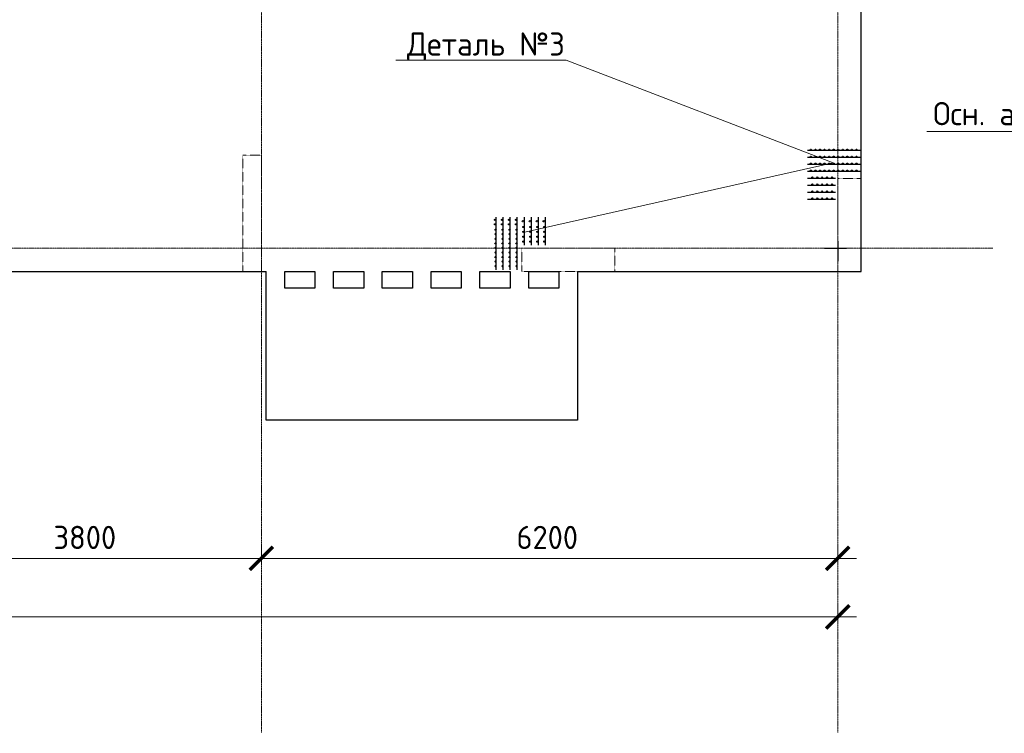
# Model space of a CAD drawing. Header units: millimetres. Extents: x -42044588 to 856694, y -806701 to 941911.
# Tile 501 of 656: x 236029 to 246621, y -390163 to -382482. Entities that reach past the tile are written whole.
import ezdxf
from ezdxf import colors
from ezdxf.entities.mleader import LeaderData, LeaderLine
from ezdxf.math import Vec2, Vec3

# ---------------------------------------------------------------- set-up
doc = ezdxf.new("R2010")
doc.units = ezdxf.units.MM
for name, pattern in [('______5', [1100, 800, -100, 100, -100]), ('DASHED', [7, 5, -2, 0]), ('осевая', [50.8, 31.75, -6.35, 6.35, -6.35])]:
    doc.linetypes.add(name, pattern=pattern)
doc.layers.add('0 @ 100', color=7, linetype='Continuous')
for name, color, linetype, lineweight in [('Арматура', 152, 'Continuous', 40), ('Оси', 40, '______5', 18), ('осн.сетка', 4, 'Continuous', 60), ('Перекрытие ж_бетон', 1, 'Continuous', 30), ('подоснова', 151, 'Continuous', 5), ('размер', 1, 'Continuous', 25), ('РАЗМЕРЫ', 1, 'Continuous', 9)]:
    doc.layers.add(name, color=color, linetype=linetype, lineweight=lineweight)
doc.layers.add('Колонна_ бетон', color=7, linetype='Continuous', lineweight=50, true_color=0xb4b496)
doc.styles.add('GOST-2.304_Type-B', font='GOST_Common.ttf')
doc.styles.add('ГОСТ', font='GOST_Common.ttf')
doc.styles.add('ГОСТ 2.304', font='GOST_Common.ttf')
doc.dimstyles.new('СПДС', dxfattribs={"dimscale": 100, "dimtxt": 2.5, "dimasz": 2, "dimexe": 1.25, "dimexo": 0, "dimtad": 1, "dimdec": 0, "dimrnd": 5, "dimtxsty": 'GOST-2.304_Type-B', "dimblk": 'ARCHTICK', "dimcen": 2.5, "dimdle": 2, "dimclrd": 1, "dimclre": 1, "dimclrt": 1, "dimadec": 0, "dimazin": 2, "dimtfac": 0.75, "dimtdec": 0, "dimtmove": 1, "dimatfit": 3, "dimfxl": 0, "dimtolj": 1, "dimarcsym": 0})

# ---------------------------------------------------------------- blocks, each defined once
blk = doc.blocks.new('_ArchTick')
at = {"color": 0, "linetype": 'ByBlock', "const_width": 0.15}
blk.add_lwpolyline([(-0.5, -0.5), (0.5, 0.5)], dxfattribs=at)
blk = doc.blocks.new('*D6710')
at = {"color": 1, "lineweight": -2, "transparency": 16777216}
for p, q in [((-85705, -346670), (-85705, -346545)), ((-38905, -346670), (-38905, -346545)), ((-85905, -346670), (-38705, -346670))]:
    blk.add_line(p, q, dxfattribs=at)
at = {"layer": 'DEFPOINTS', "color": 0, "transparency": 16777216}
for p in [(-85705, -346670), (-38905, -346670), (-38905, -346670)]:
    blk.add_point(p, dxfattribs=at)
at = {"color": 1, "lineweight": -2, "transparency": 16777216, "xscale": 250, "yscale": 250, "zscale": 250, "rotation": 180}
blk.add_blockref('_ArchTick', (-85705, -346670), dxfattribs=at)
at = {"color": 1, "lineweight": -2, "transparency": 16777216, "xscale": 250, "yscale": 250, "zscale": 250}
blk.add_blockref('_ArchTick', (-38905, -346670), dxfattribs=at)
at = {"color": 1, "transparency": 16777216, "insert": (-67487, -346445), "char_height": 250, "width": 104166.67, "attachment_point": 5, "style": 'GOST-2.304_Type-B'}
blk.add_mtext('\\A1;46800', dxfattribs=at)
blk = doc.blocks.new('*D6727')
at = {"color": 1, "lineweight": -2, "transparency": 16777216}
for p, q in [((-48904.71808, -346038.91005), (-48904.71808, -345913.91005)), ((-45104.71808, -346038.91005), (-45104.71808, -345913.91005)), ((-49104.71808, -346038.91005), (-44904.71808, -346038.91005))]:
    blk.add_line(p, q, dxfattribs=at)
at = {"layer": 'DEFPOINTS', "color": 0, "transparency": 16777216}
for p in [(-48904.71808, -346038.91005), (-45104.71808, -346038.91005), (-45104.71808, -346038.91005)]:
    blk.add_point(p, dxfattribs=at)
at = {"color": 1, "lineweight": -2, "transparency": 16777216, "xscale": 250, "yscale": 250, "zscale": 250, "rotation": 180}
blk.add_blockref('_ArchTick', (-48904.71808, -346038.91005), dxfattribs=at)
at = {"color": 1, "lineweight": -2, "transparency": 16777216, "xscale": 250, "yscale": 250, "zscale": 250}
blk.add_blockref('_ArchTick', (-45104.71808, -346038.91005), dxfattribs=at)
at = {"color": 1, "transparency": 16777216, "insert": (-47004.71808, -345813.91005), "char_height": 250, "width": 83333.3333333, "attachment_point": 5, "style": 'GOST-2.304_Type-B'}
blk.add_mtext('\\A1;3800', dxfattribs=at)
blk = doc.blocks.new('*D6728')
at = {"color": 1, "lineweight": -2, "transparency": 16777216}
for p, q in [((-45105, -346039), (-45105, -345914)), ((-38905, -346039), (-38905, -345914)), ((-45305, -346039), (-38705, -346039))]:
    blk.add_line(p, q, dxfattribs=at)
at = {"layer": 'DEFPOINTS', "color": 0, "transparency": 16777216}
for p in [(-45105, -346039), (-38905, -346039), (-38905, -346039)]:
    blk.add_point(p, dxfattribs=at)
at = {"color": 1, "lineweight": -2, "transparency": 16777216, "xscale": 250, "yscale": 250, "zscale": 250, "rotation": 180}
blk.add_blockref('_ArchTick', (-45105, -346039), dxfattribs=at)
at = {"color": 1, "lineweight": -2, "transparency": 16777216, "xscale": 250, "yscale": 250, "zscale": 250}
blk.add_blockref('_ArchTick', (-38905, -346039), dxfattribs=at)
at = {"color": 1, "transparency": 16777216, "insert": (-42030, -345814), "char_height": 250, "width": 83333.33, "attachment_point": 5, "style": 'GOST-2.304_Type-B'}
blk.add_mtext('\\A1;6200', dxfattribs=at)
blk = doc.blocks.new('подложка стн 1-го этажа')
at = {"layer": 'Колонна_ бетон', "color": 252, "linetype": 'DASHED', "lineweight": 0, "ltscale": 0.5, "true_color": 0x939598, "transparency": 33554687}
for p, q in [((54844, 9712, -200), (54844, 9712, -200)), ((55094, 9462, -200), (55094, 9462, -200))]:
    blk.add_line(p, q, dxfattribs=at)
for points, elevation in [([(48444, 10712), (48644, 10712), (48644, 9462), (48444, 9462)], -560), ([(54844, 10462), (55094, 10462), (55094, 9462), (54844, 9462)], -360), ([(51444, 9712), (52444, 9712), (52444, 9462), (51444, 9462)], -360)]:
    blk.add_lwpolyline(points, close=True, dxfattribs=dict(at, elevation=elevation))
blk = doc.blocks.new('отв +6900')
for p, q in [((-219061, -184544), (-219061, -184758)), ((-219204, -184619), (-218966, -184619))]:
    blk.add_line(p, q)
blk = doc.blocks.new('_None')
blk = doc.blocks.new('оси блок 2')
at = {"layer": 'Оси', "color": 16, "linetype": 'осевая', "lineweight": 0, "ltscale": 0.25, "transparency": 33554687}
for p, q in [((-45104.7, -322543), (-45104.7, -347914.1)), ((-38904.7, -322543), (-38904.7, -347914.1)), ((-89822.3, -342701.3), (-37238.5, -342701.3))]:
    blk.add_line(p, q, dxfattribs=at)
for base, p1, p2, picture, middle in [((-45104.7, -346038.9), (-48904.7, -346038.9), (-45104.7, -346038.9), '*D6727', (-47004.7, -346038.9)), ((-38904.7, -346038.9), (-45104.7, -346038.9), (-38904.7, -346038.9), '*D6728', (-42029.9, -346038.9)), ((-38904.7, -346670.2), (-85704.7, -346670.2), (-38904.7, -346670.2), '*D6710', (-67487.3, -346670.2))]:
    dim = blk.add_linear_dim(base=base, p1=p1, p2=p2, dimstyle='СПДС', override={"dimgap": 1})
    dim.commit()
    dim.dimension.update_dxf_attribs({"geometry": picture, "text_midpoint": middle, "dimtype": 160})

msp = doc.modelspace()

# ---------------------------------------------------------------- linework, layer by layer
at = {"layer": 'Арматура', "color": 2, "lineweight": 0}
msp.add_line((248944.746, -383684.992), (245787.562, -383684.992), dxfattribs=at)
at = {"layer": 'осн.сетка', "color": 3, "lineweight": 25, "ltscale": 100}
for points in [[(245069.731, -383889.857), (244504.216, -383889.857)], [(245069.731, -383964.857), (244504.216, -383964.857)], [(245069.731, -384039.857), (244504.216, -384039.857)], [(245069.731, -384114.857), (244504.216, -384114.857)], [(244503.911, -384189.857), (244803.911, -384189.857)], [(244503.911, -384264.857), (244803.911, -384264.857)], [(244503.911, -384339.857), (244803.911, -384339.857)], [(244503.911, -384414.857), (244803.911, -384414.857)], [(241156.319, -385174.15), (241156.319, -384608.635)], [(241231.319, -385174.15), (241231.319, -384608.635)], [(241306.319, -385174.15), (241306.319, -384608.635)], [(241381.319, -385174.15), (241381.319, -384608.635)], [(241456.319, -384608.33), (241456.319, -384908.33)], [(241531.319, -384608.33), (241531.319, -384908.33)], [(241606.319, -384608.33), (241606.319, -384908.33)], [(241681.319, -384608.33), (241681.319, -384908.33)]]:
    msp.add_lwpolyline(points, dxfattribs=at)
at = {"layer": 'Перекрытие ж_бетон'}
for p, q in [((238679.671, -386791.942), (238679.671, -385191.943)), ((242029.671, -385191.943), (242029.671, -386791.942)), ((242029.671, -386791.942), (238679.671, -386791.942))]:
    msp.add_line(p, q, dxfattribs=at)
for points in [[(242029.671, -385191.942), (245079.671, -385191.943), (245079.671, -368291.943), (238389.671, -368291.943)], [(231579.671, -385191.943), (231729.671, -385191.943), (231729.671, -385191.942), (235079.211, -385191.942), (235079.205, -385191.942), (238679.671, -385191.942)]]:
    msp.add_lwpolyline(points, dxfattribs=at)
for points, elevation in [([(239204.738, -385371.943), (238879.738, -385371.943), (238879.738, -385191.943), (239204.738, -385191.943)], -0.053), ([(239729.644, -385371.943), (239404.644, -385371.943), (239404.644, -385191.943), (239729.644, -385191.943)], 0.018), ([(240254.711, -385371.943), (239929.711, -385371.943), (239929.711, -385191.943), (240254.711, -385191.943)], -0.053), ([(240779.617, -385371.943), (240454.617, -385371.943), (240454.617, -385191.943), (240779.617, -385191.943)], 0.053), ([(241304.604, -385371.943), (240979.604, -385371.943), (240979.604, -385191.943), (241304.604, -385191.943)], 0.071), ([(241829.591, -385371.943), (241504.591, -385371.943), (241504.591, -385191.943), (241829.591, -385191.943)], 0.089)]:
    msp.add_lwpolyline(points, close=True, dxfattribs=dict(at, elevation=elevation))
at = {"layer": 'размер', "lineweight": 25, "ltscale": 2}
for centre, radius in [((244540.213, -383882.013), 6.3), ((244589.213, -383882.013), 6.3), ((244638.213, -383882.013), 6.3), ((244687.213, -383882.013), 6.3), ((244736.213, -383882.013), 6.3), ((244785.213, -383882.013), 6.3), ((244834.213, -383882.013), 6.3), ((244883.213, -383882.013), 6.3), ((244932.213, -383882.013), 6.3), ((244981.213, -383882.013), 6.3), ((245030.213, -383882.013), 6.3), ((244540.213, -383957.013), 6.3), ((244540.213, -384032.013), 6.3), ((244589.213, -383957.013), 6.3), ((244589.213, -384032.013), 6.3), ((244638.213, -383957.013), 6.3), ((244638.213, -384032.013), 6.3), ((244687.213, -383957.013), 6.3), ((244687.213, -384032.013), 6.3), ((244736.213, -383957.013), 6.3), ((244736.213, -384032.013), 6.3), ((244785.213, -383957.013), 6.3), ((244785.213, -384032.013), 6.3), ((244834.213, -383957.013), 6.3), ((244834.213, -384032.013), 6.3), ((244883.213, -383957.013), 6.3), ((244883.213, -384032.013), 6.3), ((244932.213, -383957.013), 6.3), ((244932.213, -384032.013), 6.3), ((244981.213, -383957.013), 6.3), ((244981.213, -384032.013), 6.3), ((245030.213, -383957.013), 6.3), ((245030.213, -384032.013), 6.3), ((244540.213, -384107.013), 6.3), ((244589.213, -384107.013), 6.3), ((244638.213, -384107.013), 6.3), ((244687.213, -384107.013), 6.3), ((244736.213, -384107.013), 6.3), ((244785.213, -384107.013), 6.3), ((244834.213, -384107.013), 6.3), ((244883.213, -384107.013), 6.3), ((244932.213, -384107.013), 6.3), ((244981.213, -384107.013), 6.3), ((245030.213, -384107.013), 6.3), ((244556.411, -384181.453), 6.75), ((244556.411, -384256.453), 6.75), ((244608.911, -384181.453), 6.75), ((244608.911, -384256.453), 6.75), ((244661.411, -384181.453), 6.75), ((244661.411, -384256.453), 6.75), ((244713.911, -384181.453), 6.75), ((244713.911, -384256.453), 6.75), ((244766.411, -384181.453), 6.75), ((244766.411, -384256.453), 6.75), ((244556.411, -384331.453), 6.75), ((244608.911, -384331.453), 6.75), ((244661.411, -384331.453), 6.75), ((244713.911, -384331.453), 6.75), ((244766.411, -384331.453), 6.75), ((244556.411, -384406.453), 6.75), ((244608.911, -384406.453), 6.75), ((244661.411, -384406.453), 6.75), ((244713.911, -384406.453), 6.75), ((244766.411, -384406.453), 6.75), ((241142.497, -384635.76), 6.3), ((241142.497, -384684.76), 6.3), ((241217.497, -384635.76), 6.3), ((241217.497, -384684.76), 6.3), ((241292.497, -384635.76), 6.3), ((241292.497, -384684.76), 6.3), ((241367.497, -384635.76), 6.3), ((241367.497, -384684.76), 6.3), ((241441.937, -384651.958), 6.75), ((241516.937, -384651.958), 6.75), ((241591.937, -384651.958), 6.75), ((241666.937, -384651.958), 6.75), ((241148.475, -384742.632), 6.3), ((241148.475, -384791.632), 6.3), ((241223.475, -384742.632), 6.3), ((241223.475, -384791.632), 6.3), ((241298.475, -384742.632), 6.3), ((241298.475, -384791.632), 6.3), ((241373.475, -384742.632), 6.3), ((241373.475, -384791.632), 6.3), ((241447.915, -384713.33), 6.75), ((241447.915, -384765.83), 6.75), ((241522.915, -384713.33), 6.75), ((241522.915, -384765.83), 6.75), ((241597.915, -384713.33), 6.75), ((241597.915, -384765.83), 6.75), ((241672.915, -384713.33), 6.75), ((241672.915, -384765.83), 6.75), ((241148.475, -384840.632), 6.3), ((241148.475, -384889.632), 6.3), ((241223.475, -384840.632), 6.3), ((241223.475, -384889.632), 6.3), ((241298.475, -384840.632), 6.3), ((241298.475, -384889.632), 6.3), ((241373.475, -384840.632), 6.3), ((241373.475, -384889.632), 6.3), ((241447.915, -384818.33), 6.75), ((241447.915, -384870.83), 6.75), ((241522.915, -384818.33), 6.75), ((241522.915, -384870.83), 6.75), ((241597.915, -384818.33), 6.75), ((241597.915, -384870.83), 6.75), ((241672.915, -384818.33), 6.75), ((241672.915, -384870.83), 6.75), ((241148.475, -384938.632), 6.3), ((241148.475, -384987.632), 6.3), ((241223.475, -384938.632), 6.3), ((241223.475, -384987.632), 6.3), ((241298.475, -384938.632), 6.3), ((241298.475, -384987.632), 6.3), ((241373.475, -384938.632), 6.3), ((241373.475, -384987.632), 6.3), ((241148.475, -385036.632), 6.3), ((241148.475, -385085.632), 6.3), ((241223.475, -385036.632), 6.3), ((241223.475, -385085.632), 6.3), ((241298.475, -385036.632), 6.3), ((241298.475, -385085.632), 6.3), ((241373.475, -385036.632), 6.3), ((241373.475, -385085.632), 6.3), ((241148.475, -385134.632), 6.3), ((241223.475, -385134.632), 6.3), ((241298.475, -385134.632), 6.3), ((241373.475, -385134.632), 6.3)]:
    msp.add_circle(centre, radius, dxfattribs=at)

# ---------------------------------------------------------------- block references
for name, p in [('подложка стн 1-го этажа', (189985.748, -394653.737, 560)), ('отв +6900', (463890.719, -200322.845))]:
    msp.add_blockref(name, p)
at = {"layer": 'РАЗМЕРЫ'}
msp.add_blockref('оси блок 2', (283734.389, -42240.621), dxfattribs=at)

# ---------------------------------------------------------------- texts
at = {"layer": '0 @ 100', "char_height": 300, "width": 18500, "attachment_point": 1, "style": 'ГОСТ'}
for s, insert in [('\\pi-900,l900,t900;{\\C7;1.^IАрмирование монолитной плиты  состоит из основного армирования ∅10 А500С с шагом  200х200мм  в нижней зоне, основного армирования ∅10 А500С с шагом  200х200мм  в  верхней зоне и дополнительного армирования, указанного на схемах армирования.\\P2.^IАрмирование плиты предусмотрено отдельными  стержнями заводской длины по осям Х и Y. При недостатке заводской длины стержней для армирования плиты, стыки стержней осуществлять внахлестку без  сварки. Стыки арматуры внахлестку должны располагаться вразбежку (через шаг). См. деталь стыковки арматуры.\\P3.^IВерхнюю и нижнюю арматуру вязать вязальной проволокой через пересечение.  Стержни основной и дополнительной арматуры укладывать в соответствии с сечениями .\\P4.^IПо периметру плиты и у отверстий  у концов основной арматуры устанавливать П-образные элементы Ск1.\\P5.^IПозиции со знаком "*" укладываются с шагом 100 мм\\P6.^IДля фиксации в проектном положении стержней верхней сетки устанавливать фиксаторы Ф1 с шагом 600х600мм.\\P7.^IДиаметр оправки стержня при d<20мм - 5d, при d≥20мм - 8d\\P8.^IКаркасы поперечного армирования устанавливаются до начала устройство верхней сетки армирования.\\P9.^IОбрамления отверстий см. лист 8. В местах расположения отверстий осуществить прерывания основной и дополнительной сеток арматуры. Отверстия обрамляются двумя стержнями арматуры. Отверстия обрамляются двумя стержнями арматуры  см. узел обрамления отверстий лист 8, расход стали на обрамление учтен на листе 35.\\P10.^IПроемы размерами до 300х300 допускается выполнять по месту методом алмазного бурения.}', (162119.939, -338419.47)), ('\\pi-900,l900,t900;{\\C7;1.^IАрмирование монолитной плиты  состоит из основного армирования ∅10 А500С с шагом  200х200мм  в нижней зоне, основного армирования ∅10 А500С с шагом  200х200мм  в  верхней зоне и дополнительного армирования, указанного на схемах армирования.\\P2.^IАрмирование плиты предусмотрено отдельными  стержнями заводской длины по осям Х и Y. При недостатке заводской длины стержней для армирования плиты, стыки стержней осуществлять внахлестку без  сварки. Стыки арматуры внахлестку должны располагаться вразбежку (через шаг). См. деталь стыковки арматуры.\\P3.^IВерхнюю и нижнюю арматуру вязать вязальной проволокой через пересечение.  Стержни основной и дополнительной арматуры укладывать в соответствии с сечениями .\\P4.^IПо периметру плиты и у отверстий  у концов основной арматуры устанавливать П-образные элементы Ск1.\\P5.^IПозиции со знаком "*" укладываются с шагом 100 мм\\P6.^IДля фиксации в проектном положении стержней верхней сетки устанавливать фиксаторы Ф1 с шагом 600х600мм.\\P7.^IДиаметр оправки стержня при d<20мм - 5d, при d≥20мм - 8d\\P8.^IКаркасы поперечного армирования устанавливаются до начала устройство верхней сетки армирования.\\P9.^IОбрамления отверстий см. лист 8. В местах расположения отверстий осуществить прерывания основной и дополнительной сеток арматуры. Отверстия обрамляются двумя стержнями арматуры. Отверстия обрамляются двумя стержнями арматуры  см. узел обрамления отверстий лист 8, расход стали на обрамление учтен на листе 35.\\P10.^IПроемы размерами до 300х300 допускается выполнять по месту методом алмазного бурения}', (64408.272, -339572.105)), ('\\pi-900,l900,t900;{\\C7;1.^IАрмирование монолитной плиты  состоит из основного армирования ∅10 А500С с шагом  200х200мм  в нижней зоне, основного армирования ∅10 А500С с шагом  200х200мм  в  верхней зоне и дополнительного армирования, указанного на схемах армирования.\\P2.^IАрмирование плиты предусмотрено отдельными  стержнями заводской длины по осям Х и Y. При недостатке заводской длины стержней для армирования плиты, стыки стержней осуществлять внахлестку без  сварки. Стыки арматуры внахлестку должны располагаться вразбежку (через шаг). См. деталь стыковки арматуры.\\P3.^IВерхнюю и нижнюю арматуру вязать вязальной проволокой через пересечение.  Стержни основной и дополнительной арматуры укладывать в соответствии с сечениями .\\P4.^IПо периметру плиты и у отверстий  у концов основной арматуры устанавливать П-образные элементы Ск1.\\P5.^IПозиции со знаком "*" укладываются с шагом 100 мм\\P6.^IДля фиксации в проектном положении стержней верхней сетки устанавливать фиксаторы Ф1 с шагом 600х600мм.\\P7.^IДиаметр оправки стержня при d<20мм - 5d, при d≥20мм - 8d\\P8.^IКаркасы поперечного армирования устанавливаются до начала устройство верхней сетки армирования.\\P9.^IОбрамления отверстий см. лист 8. В местах расположения отверстий осуществить прерывания основной и дополнительной сеток арматуры. Отверстия обрамляются двумя стержнями арматуры, расход стали на обрамление учтен на листе 40.\\P10.^IПроемы размерами до 300х300 допускается выполнять по месту методом алмазного бурения.}', (162011.884, -384148.586)), ('\\pi-900,l900,t900;{\\C7;1.^IАрмирование монолитной плиты  состоит из основного армирования ∅10 А500С с шагом  200х200мм  в нижней зоне, основного армирования ∅10 А500С с шагом  200х200мм  в  верхней зоне и дополнительного армирования, указанного на схемах армирования.\\P2.^IАрмирование плиты предусмотрено отдельными  стержнями заводской длины по осям Х и Y. При недостатке заводской длины стержней для армирования плиты, стыки стержней осуществлять внахлестку без  сварки. Стыки арматуры внахлестку должны располагаться вразбежку (через шаг). См. деталь стыковки арматуры.\\P3.^IВерхнюю и нижнюю арматуру вязать вязальной проволокой через пересечение.  Стержни основной и дополнительной арматуры укладывать в соответствии с сечениями .\\P4.^IПо периметру плиты и у отверстий  у концов основной арматуры устанавливать П-образные элементы Ск1.\\P5.^IПозиции со знаком "*" укладываются с шагом 100 мм\\P6.^IДля фиксации в проектном положении стержней верхней сетки устанавливать фиксаторы Ф1 с шагом 600х600мм.\\P7.^IДиаметр оправки стержня при d<20мм - 5d, при d≥20мм - 8d\\P8.^IКаркасы поперечного армирования устанавливаются до начала устройство верхней сетки армирования.\\P9.^IОбрамления отверстий см. лист 8. В местах расположения отверстий осуществить прерывания основной и дополнительной сеток арматуры. Отверстия обрамляются двумя стержнями арматуры, расход стали на обрамление учтен на листе 40.\\P10.^IПроемы размерами до 300х300 допускается выполнять по месту методом алмазного бурения.}', (64485.474, -386350.83))]:
    msp.add_mtext(s, dxfattribs=dict(at, insert=insert))
at = {"layer": 'Арматура', "color": 2, "lineweight": 0, "insert": (247352.994, -383493.561), "char_height": 250, "width": 3270.99844, "attachment_point": 5, "style": 'ГОСТ 2.304'}
msp.add_mtext(' \\PОсн. арм. %%C10 А500С\\P шаг 200', dxfattribs=at)

# ---------------------------------------------------------------- leaders
at = {"layer": 'подоснова', "color": 2, "ltscale": 0.3}
ml = msp.add_multileader_mtext('Standard', dxfattribs=at)
ml.set_content('Деталь №3', color=2, style='GOST-2.304_Type-B')
ml.set_leader_properties(color=256, linetype='ByLayer', lineweight=15)
ml.set_arrow_properties(name='NONE')
ml.build(insert=Vec2(0, 0))
ml.multileader.update_dxf_attribs({"text_left_attachment_type": 6, "text_right_attachment_type": 6, "dogleg_length": 0.1, "arrow_head_size": 18})
ctx = ml.context
ctx.base_point, ctx.char_height, ctx.arrow_head_size, ctx.landing_gap_size, ctx.plane_origin = Vec3(240182.32, -382919.394), 250, 18, 20, Vec3(244866.466, -372378.802)
ctx.left_attachment, ctx.right_attachment, ctx.text_align_type = 6, 6, 1
notes = []
notes.append((ctx, [(0, (1, 1, 0), (241908.026, -382919.394), (-1, 0), 0.1, [(1, [(241446.039, -384772.206), (244779.153, -384024.701)], 0, [])])]))
ctx.mtext.insert, ctx.mtext.alignment, ctx.mtext.flow_direction = Vec3(241045.123, -382619.394), 2, 5
for ctx, leaders in notes:
    for number, flags, end, landing, length, lines in leaders:
        leader = LeaderData()
        leader.index, (leader.has_last_leader_line, leader.has_dogleg_vector, leader.attachment_direction) = number, flags
        leader.last_leader_point, leader.dogleg_vector, leader.dogleg_length = Vec3(end), Vec3(landing), length
        for number, points, colour, breaks in lines:
            line = LeaderLine()
            line.index, line.vertices, line.color, line.breaks = number, Vec3.list(points), colors.encode_raw_color(colour), breaks
            leader.lines.append(line)
        ctx.leaders.append(leader)

doc.saveas('drawing.dxf')
